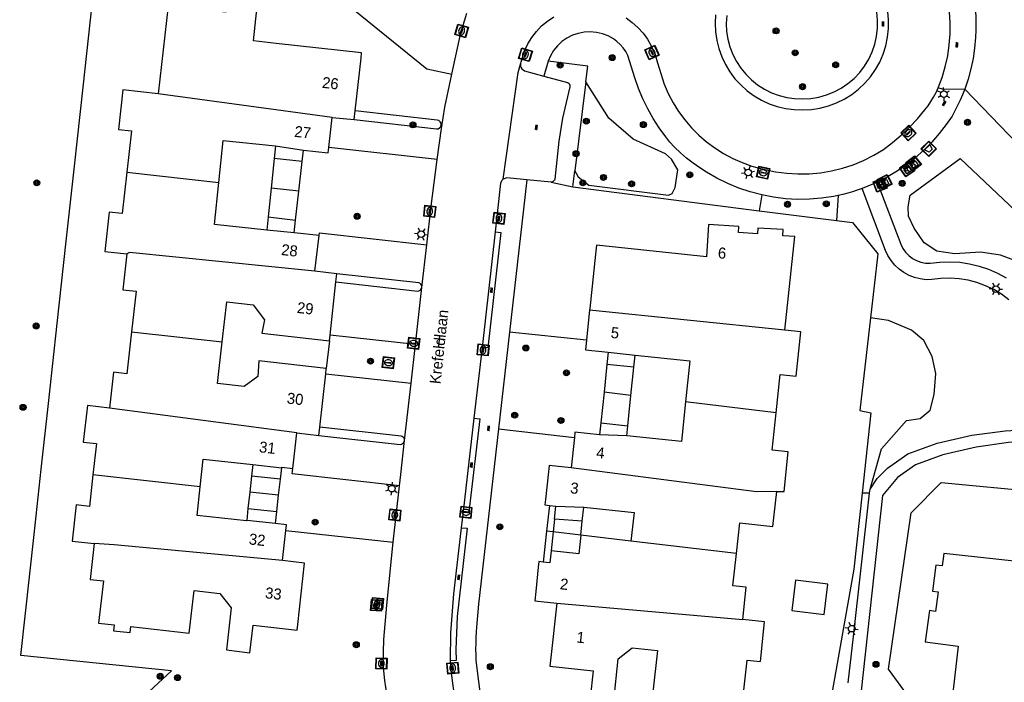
# Model space of a CAD drawing. Header units: metres. Extents: x 93870 to 95789, y 463036 to 464040.
# Tile 339 of 344: x 95307 to 95396, y 463746 to 463806. Entities that reach past the tile are written whole.
import ezdxf
from ezdxf.enums import TextEntityAlignment as Align

# ---------------------------------------------------------------- set-up
doc = ezdxf.new("R2010")
doc.units = ezdxf.units.M
doc.header["$LTSCALE"] = 25.4
for name, color, linetype in [('B_BEBOUWINGSGRENS_0', 1, 'Continuous'), ('B_LUIFEL_1', 200, 'Continuous'), ('B_TUSSENMUUR_0', 7, 'Continuous'), ('G_GRENS_ALGEMEEN_0', 7, 'Continuous'), ('Q_AFVALBAK_0', 7, 'Continuous'), ('Q_BOOM_0', 3, 'Continuous'), ('Q_BRANDKRAAN_0', 5, 'Continuous'), ('Q_ELEKTRAKAST_0', 7, 'Continuous'), ('Q_INSPECTIE_OF_RIOOLPUT_0', 253, 'Continuous'), ('Q_KOLK_0', 254, 'Continuous'), ('Q_LICHTMAST_0', 2, 'Continuous'), ('Q_WATERLEIDINGPUT_0', 5, 'Continuous'), ('S_GBKN_SYMBOOL_OV_GROOT_0', 7, 'Continuous'), ('T_CULTUURGRENS_0', 76, 'Continuous'), ('T_HAAG_0', 87, 'Continuous'), ('T_HEK_0', 57, 'Continuous'), ('V_WEGGRENS_0', 7, 'Continuous'), ('Z_GBKN_HUISNUMMER_0', 252, 'Continuous'), ('Z_STRAATNAAM_0', 252, 'Continuous')]:
    doc.layers.add(name, color=color, linetype=linetype)

# ---------------------------------------------------------------- blocks, each defined once
blk = doc.blocks.new('Q_AFVALBAK')
for points in [[(-0.5, 0.5), (0.5, 0.5), (0.5, -0.5), (-0.5, -0.5)], [(-0.336, 0.197), (0.331, 0.197), (0.19, -0.251), (-0.196, -0.251)]]:
    blk.add_lwpolyline(points, close=True)
blk.add_lwpolyline([(-0.442, 0.464), (0.438, 0.464, -0.414214), (0.459, 0.442), (0.459, -0.437, -0.414214), (0.438, -0.459), (-0.442, -0.459, -0.414214), (-0.463, -0.437), (-0.463, 0.442), (-0.463, 0.444), (-0.463, 0.446), (-0.463, 0.448), (-0.462, 0.45), (-0.461, 0.451), (-0.46, 0.453), (-0.459, 0.455), (-0.458, 0.456), (-0.457, 0.457), (-0.456, 0.459), (-0.454, 0.46), (-0.453, 0.461), (-0.451, 0.462), (-0.449, 0.462), (-0.447, 0.463), (-0.446, 0.463), (-0.444, 0.464), (-0.442, 0.464)], format="xyb")
blk = doc.blocks.new('Q_ELEKTRAKAST')
for points in [[(-0.5, 0.5), (0.5, 0.5), (0.5, -0.5), (-0.5, -0.5)], [(-0.262, 0.264), (0.25, 0.264), (0.25, 0.187), (-0.262, 0.187)], [(-0.262, 0.107), (0.25, 0.107), (0.25, -0.332), (-0.262, -0.332)]]:
    blk.add_lwpolyline(points, close=True)
blk.add_lwpolyline([(-0.442, 0.464), (0.438, 0.464, -0.414214), (0.459, 0.442), (0.459, -0.437, -0.414214), (0.438, -0.459), (-0.442, -0.459, -0.414214), (-0.463, -0.437), (-0.463, 0.442), (-0.463, 0.444), (-0.463, 0.446), (-0.463, 0.448), (-0.462, 0.45), (-0.461, 0.451), (-0.46, 0.453), (-0.459, 0.455), (-0.458, 0.456), (-0.457, 0.457), (-0.456, 0.459), (-0.454, 0.46), (-0.453, 0.461), (-0.451, 0.462), (-0.449, 0.462), (-0.447, 0.463), (-0.446, 0.463), (-0.444, 0.464), (-0.442, 0.464)], format="xyb")
blk.add_lwpolyline([(-0.177, 0.001, -1), (-0.177, -0.069, -1)], format="xyb", close=True)
blk.add_lwpolyline([(0.044, 0.088), (-0.056, -0.112), (0.044, -0.112), (-0.056, -0.312)])
blk = doc.blocks.new('Q_LICHTMAST')
for points in [[(-0.26, 0.15), (-0.52, 0.3)], [(0, 0.3), (0, 0.6)], [(0.26, 0.15), (0.52, 0.3)], [(-0.26, -0.15), (-0.52, -0.3)], [(0, -0.3), (0, -0.6)], [(0.26, -0.15), (0.52, -0.3)]]:
    blk.add_lwpolyline(points)
blk.add_circle((0, 0), 0.3)
blk = doc.blocks.new('Q_WATERLEIDINGPUT')
blk.add_lwpolyline([(-0.5, 0.5), (0.5, 0.5), (0.5, -0.5), (-0.5, -0.5)], close=True)
for points in [[(-0.442, 0.464), (0.438, 0.464, -0.414214), (0.459, 0.442), (0.459, -0.437, -0.414214), (0.438, -0.459), (-0.442, -0.459, -0.414214), (-0.463, -0.437), (-0.463, 0.442), (-0.463, 0.444), (-0.463, 0.446), (-0.463, 0.448), (-0.462, 0.45), (-0.461, 0.451), (-0.46, 0.453), (-0.459, 0.455), (-0.458, 0.456), (-0.457, 0.457), (-0.456, 0.459), (-0.454, 0.46), (-0.453, 0.461), (-0.451, 0.462), (-0.449, 0.462), (-0.447, 0.463), (-0.446, 0.463), (-0.444, 0.464), (-0.442, 0.464)], [(-0.345, 0.105, 0.380426), (-0.276, -0.18)], [(-0.008, 0.266, 0.240218), (-0.345, 0.105)], [(-0.194, 0.045, 0.853344), (-0.194, -0.032)], [(0.331, 0.111, 0.240191), (-0.008, 0.266)], [(0.185, -0.032, 0.849746), (0.185, 0.045)], [(0.267, -0.176, 0.380426), (0.331, 0.111)], [(-0.276, -0.18, 0.148452), (0.012, -0.257)], [(0.012, -0.257, 0.131742), (0.267, -0.176)]]:
    blk.add_lwpolyline(points, format="xyb")
for points in [[(-0.194, 0.045), (0.185, 0.045)], [(0.185, -0.032), (-0.194, -0.032)]]:
    blk.add_lwpolyline(points)
blk = doc.blocks.new('Q_KOLK')
blk.add_lwpolyline([(-0.5, 0.5), (0.5, 0.5), (0.5, -0.5), (-0.5, -0.5)], close=True)
for points in [[(-0.442, 0.464), (0.438, 0.464, -0.414214), (0.459, 0.442), (0.459, -0.437, -0.414214), (0.438, -0.459), (-0.442, -0.459, -0.414214), (-0.463, -0.437), (-0.463, 0.442, -0.414214), (-0.442, 0.464)], [(-0.345, 0.105, 0.380426), (-0.276, -0.18)], [(-0.008, 0.266, 0.240218), (-0.345, 0.105)], [(-0.194, 0.045, 0.853344), (-0.194, -0.032)], [(0.331, 0.111, 0.240191), (-0.008, 0.266)], [(0.185, -0.032, 0.849746), (0.185, 0.045)], [(0.267, -0.176, 0.380426), (0.331, 0.111)], [(-0.276, -0.18, 0.148452), (0.012, -0.257)], [(0.012, -0.257, 0.131742), (0.267, -0.176)]]:
    blk.add_lwpolyline(points, format="xyb")
for points in [[(-0.194, 0.045), (0.185, 0.045)], [(0.185, -0.032), (-0.194, -0.032)]]:
    blk.add_lwpolyline(points)
blk = doc.blocks.new('Q_INSPECTIE_OF_RIOOLPUT')
blk.add_lwpolyline([(-0.5, 0.5), (0.5, 0.5), (0.5, -0.5), (-0.5, -0.5)], close=True)
for points in [[(-0.442, 0.464), (0.438, 0.464, -0.414214), (0.459, 0.442), (0.459, -0.437, -0.414214), (0.438, -0.459), (-0.442, -0.459, -0.414214), (-0.463, -0.437), (-0.463, 0.442), (-0.463, 0.444), (-0.463, 0.446), (-0.463, 0.448), (-0.462, 0.45), (-0.461, 0.451), (-0.46, 0.453), (-0.459, 0.455), (-0.458, 0.456), (-0.457, 0.457), (-0.456, 0.459), (-0.454, 0.46), (-0.453, 0.461), (-0.451, 0.462), (-0.449, 0.462), (-0.447, 0.463), (-0.446, 0.463), (-0.444, 0.464), (-0.442, 0.464)], [(-0.345, 0.105, 0.380426), (-0.276, -0.18)], [(-0.008, 0.266, 0.240218), (-0.345, 0.105)], [(-0.194, 0.045, 0.853344), (-0.194, -0.032)], [(0.331, 0.111, 0.240191), (-0.008, 0.266)], [(0.185, -0.032, 0.849746), (0.185, 0.045)], [(0.267, -0.176, 0.380426), (0.331, 0.111)], [(-0.276, -0.18, 0.148452), (0.012, -0.257)], [(0.012, -0.257, 0.131742), (0.267, -0.176)]]:
    blk.add_lwpolyline(points, format="xyb")
for points in [[(-0.194, 0.045), (0.185, 0.045)], [(0.185, -0.032), (-0.194, -0.032)]]:
    blk.add_lwpolyline(points)
blk = doc.blocks.new('Q_BRANDKRAAN')
blk.add_lwpolyline([(-0.5, 0.5), (0.5, 0.5), (0.5, -0.5), (-0.5, -0.5)], close=True)
for points in [[(-0.442, 0.464), (0.438, 0.464, -0.414214), (0.459, 0.442), (0.459, -0.437, -0.414214), (0.438, -0.459), (-0.442, -0.459, -0.414214), (-0.463, -0.437), (-0.463, 0.442), (-0.463, 0.444), (-0.463, 0.446), (-0.463, 0.448), (-0.462, 0.45), (-0.461, 0.451), (-0.46, 0.453), (-0.459, 0.455), (-0.458, 0.456), (-0.457, 0.457), (-0.456, 0.459), (-0.454, 0.46), (-0.453, 0.461), (-0.451, 0.462), (-0.449, 0.462), (-0.447, 0.463), (-0.446, 0.463), (-0.444, 0.464), (-0.442, 0.464)], [(-0.345, 0.105, 0.380426), (-0.276, -0.18)], [(-0.008, 0.266, 0.240218), (-0.345, 0.105)], [(-0.194, 0.045, 0.853344), (-0.194, -0.032)], [(0.331, 0.111, 0.240191), (-0.008, 0.266)], [(0.185, -0.032, 0.849746), (0.185, 0.045)], [(0.267, -0.176, 0.380426), (0.331, 0.111)], [(-0.276, -0.18, 0.148452), (0.012, -0.257)], [(0.012, -0.257, 0.131742), (0.267, -0.176)]]:
    blk.add_lwpolyline(points, format="xyb")
for points in [[(-0.194, 0.045), (0.185, 0.045)], [(0.185, -0.032), (-0.194, -0.032)]]:
    blk.add_lwpolyline(points)
blk = doc.blocks.new('Q_BOOM')
for radius in [0.27, 0.18, 0.09]:
    blk.add_circle((0, 0), radius)
blk = doc.blocks.new('S_GBKN_SYMBOOL_OV_GROOT')
for points in [[(-0.21875, 0.0625), (0.21875, 0.0625)], [(-0.21875, 0), (0.21875, 0)], [(-0.1875, 0.0625), (-0.1875, 0)], [(-0.125, 0.09375), (-0.125, 0.0625)], [(-0.125, 0), (-0.125, -0.0625)], [(-0.0625, 0.0625), (-0.0625, 0)], [(0, 0.09375), (0, 0.0625)], [(0, 0), (0, -0.0625)], [(0.0625, 0.0625), (0.0625, 0)], [(0.125, 0.09375), (0.125, 0.0625)], [(0.125, 0), (0.125, -0.0625)], [(0.1875, 0.0625), (0.1875, 0)], [(-0.21875, -0.0625), (0.21875, -0.0625)], [(-0.1875, -0.0625), (-0.1875, -0.09375)], [(-0.0625, -0.0625), (-0.0625, -0.09375)], [(0.0625, -0.0625), (0.0625, -0.09375)], [(0.1875, -0.0625), (0.1875, -0.09375)]]:
    blk.add_lwpolyline(points)

msp = doc.modelspace()

# ---------------------------------------------------------------- linework, layer by layer
at = {"layer": 'B_BEBOUWINGSGRENS_0'}
for p, q in [((95337.31, 463796.88), (95337.399, 463797.675)), ((95335.015, 463794.357), (95335.319, 463797.089)), ((95335.319, 463797.089), (95337.31, 463796.88)), ((95330.18, 463794.5), (95332.72, 463794.11)), ((95330.063, 463793.37), (95329.783, 463790.665)), ((95332.605, 463793.085), (95330.063, 463793.37)), ((95332.302, 463790.382), (95332.605, 463793.085)), ((95329.783, 463790.665), (95329.513, 463788.058)), ((95332.009, 463787.766), (95332.302, 463790.382)), ((95329.513, 463788.058), (95332.009, 463787.766)), ((95331.88, 463786.62), (95329.39, 463786.87)), ((95334.13, 463786.37), (95331.88, 463786.62)), ((95333.76, 463783.13), (95334.13, 463786.37)), ((95335.75, 463782.91), (95333.76, 463783.13)), ((95335.667, 463782.165), (95335.75, 463782.91)), ((95335.126, 463777.327), (95335.667, 463782.165)), ((95335.07, 463776.83), (95335.126, 463777.327)), ((95360.35, 463775.81), (95362.78, 463775.52)), ((95334.735, 463773.822), (95334.79, 463774.32)), ((95360.231, 463774.692), (95359.961, 463772.165)), ((95362.668, 463774.432), (95360.231, 463774.692)), ((95362.406, 463771.874), (95362.668, 463774.432)), ((95334.202, 463768.995), (95334.735, 463773.822)), ((95359.961, 463772.165), (95359.664, 463769.381)), ((95362.124, 463769.119), (95362.406, 463771.874)), ((95334.12, 463768.25), (95334.202, 463768.995)), ((95359.664, 463769.381), (95362.124, 463769.119)), ((95332.12, 463768.47), (95334.12, 463768.25)), ((95357.276, 463768.052), (95356.981, 463765.319)), ((95362.03, 463768.2), (95359.55, 463768.31)), ((95328.12, 463765.61), (95330.753, 463765.312)), ((95328.006, 463764.547), (95327.851, 463763.104)), ((95330.636, 463764.273), (95328.006, 463764.547)), ((95330.471, 463762.817), (95330.636, 463764.273)), ((95327.851, 463763.104), (95327.691, 463761.614)), ((95330.304, 463761.342), (95330.471, 463762.817)), ((95327.691, 463761.614), (95330.304, 463761.342)), ((95355.018, 463761.895), (95355.6, 463761.83)), ((95355.6, 463761.83), (95358.12, 463761.75)), ((95355.478, 463760.665), (95355.355, 463759.5)), ((95357.984, 463760.477), (95355.478, 463760.665)), ((95330.179, 463760.246), (95327.575, 463760.541)), ((95357.849, 463759.204), (95357.984, 463760.477)), ((95330.83, 463756.89), (95331.135, 463759.632)), ((95355.355, 463759.5), (95355.174, 463757.781)), ((95362.402, 463758.664), (95357.849, 463759.204))]:
    msp.add_line(p, q, dxfattribs=at)
for points in [[(95330.249, 463803.793), (95328.19, 463804.02), (95328.5, 463806.86), (95325.74, 463807.17), (95325.68, 463806.62), (95323.94, 463806.81), (95324, 463807.36), (95321.67, 463807.62), (95321.61, 463807.07), (95320.45, 463807.2), (95319.55, 463799.22)], [(95337.399, 463797.675), (95337.934, 463802.442), (95337.99, 463802.94), (95330.249, 463803.793)], [(95319.55, 463799.22), (95316.35, 463799.58), (95315.95, 463796), (95317.14, 463795.87), (95316.721, 463792.133)], [(95325.057, 463791.195), (95325.45, 463794.99), (95330.18, 463794.5)], [(95332.72, 463794.11), (95334.96, 463793.86), (95335.015, 463794.357)], [(95316.721, 463792.133), (95316.3, 463788.37), (95315.11, 463788.5), (95314.7, 463784.92), (95316.71, 463784.7)], [(95329.39, 463786.87), (95324.66, 463787.36), (95325.057, 463791.195)], [(95376.36, 463777.78), (95377.27, 463786.3), (95376.17, 463786.36), (95376.2, 463786.92), (95373.89, 463787.05), (95373.87, 463786.54), (95372.14, 463786.65), (95372.18, 463787.2), (95369.44, 463787.36), (95369.26, 463784.45), (95359.28, 463785.5), (95359.194, 463784.68)], [(95316.71, 463784.7), (95316.35, 463781.46), (95317.54, 463781.32), (95317.128, 463777.647)], [(95359.194, 463784.68), (95358.676, 463779.769), (95358.659, 463779.608)], [(95325.355, 463776.735), (95325.76, 463780.36), (95328.17, 463780.09), (95329.18, 463778.72), (95328.95, 463777.52), (95335.07, 463776.83)], [(95358.659, 463779.608), (95358.598, 463779.023), (95358.371, 463776.876)], [(95317.128, 463777.647), (95316.7, 463773.83), (95315.5, 463773.97), (95315.14, 463770.73)], [(95375.572, 463770.308), (95375.94, 463773.78), (95377.38, 463773.63), (95377.8, 463777.63), (95376.36, 463777.78)], [(95334.79, 463774.32), (95328.67, 463775.01), (95328.59, 463773.6), (95327.33, 463772.67), (95324.93, 463772.94), (95325.355, 463776.735)], [(95358.371, 463776.876), (95358.28, 463776.01), (95360.35, 463775.81)], [(95362.78, 463775.52), (95367.74, 463775.01), (95367.358, 463771.285)], [(95367.358, 463771.285), (95366.99, 463767.69), (95362.03, 463768.2)], [(95315.14, 463770.73), (95313.13, 463770.95), (95312.76, 463767.64), (95313.95, 463767.51), (95313.63, 463764.664)], [(95375.617, 463763.157), (95376.28, 463763.17), (95376.65, 463766.75), (95375.21, 463766.9), (95375.572, 463770.308)], [(95331.76, 463765.25), (95331.816, 463765.747), (95332.12, 463768.47)], [(95359.55, 463768.31), (95357.33, 463768.55), (95357.276, 463768.052)], [(95323.357, 463763.597), (95323.63, 463766.09), (95328.12, 463765.61)], [(95330.753, 463765.312), (95330.76, 463765.37), (95331.76, 463765.25)], [(95356.981, 463765.319), (95354.99, 463765.52), (95354.9, 463764.675), (95354.663, 463762.437), (95354.61, 463761.94), (95355.018, 463761.895)], [(95313.63, 463764.664), (95313.31, 463761.81), (95312.12, 463761.95), (95311.75, 463758.67), (95313.76, 463758.44)], [(95327.575, 463760.541), (95327.57, 463760.49), (95323.07, 463760.97), (95323.357, 463763.597)], [(95371.962, 463757.531), (95372.26, 463760.32), (95375.266, 463759.994), (95375.617, 463763.157)], [(95358.12, 463761.75), (95362.68, 463761.27), (95362.402, 463758.664)], [(95331.135, 463759.632), (95331.19, 463760.13), (95330.179, 463760.246)], [(95357.849, 463759.204), (95357.669, 463757.519), (95355.174, 463757.781)], [(95313.76, 463758.44), (95313.39, 463755.18), (95314.58, 463755.05), (95314.15, 463751.23), (95315.55, 463751.08), (95315.49, 463750.54), (95317, 463750.37), (95317.06, 463750.91), (95322.36, 463750.31), (95322.8, 463754.17), (95325.14, 463753.9), (95326.16, 463752.6), (95325.73, 463748.79), (95327.87, 463748.54), (95328.15, 463751.05), (95332.15, 463750.6), (95332.205, 463751.097), (95332.82, 463756.66), (95330.83, 463756.89)], [(95355.174, 463757.781), (95355.06, 463756.7), (95354.457, 463756.766)], [(95372.53, 463751.54), (95372.85, 463754.48), (95371.65, 463754.61), (95371.962, 463757.531)], [(95398.8, 463756.67), (95390.75, 463757.55), (95390.61, 463756.42), (95390.03, 463756.49), (95389.73, 463754.12), (95390.25, 463754.06), (95390.01, 463752.28), (95389.45, 463752.36), (95389.08, 463749.54), (95392.07, 463749.14), (95390.95, 463739.36)], [(95354.457, 463756.766), (95354.06, 463756.81), (95354.007, 463756.312), (95353.77, 463754.095), (95353.68, 463753.25), (95355.67, 463753.04)], [(95355.67, 463753.04), (95355.144, 463748.101), (95355.06, 463747.32), (95358.99, 463746.89), (95358.72, 463744.42), (95360.84, 463744.18), (95361.24, 463747.99), (95362.51, 463748.99), (95364.82, 463748.75), (95364.4, 463744.95), (95369.66, 463744.38), (95369.6, 463743.84), (95371.08, 463743.68), (95371.14, 463744.21), (95372.52, 463744.06), (95372.93, 463747.87), (95374.14, 463747.74), (95374.52, 463751.33), (95372.53, 463751.54)]]:
    msp.add_lwpolyline(points, dxfattribs=at)
at = {"layer": 'B_LUIFEL_1'}
for p, q in [((95330.18, 463794.5), (95330.063, 463793.37)), ((95332.605, 463793.085), (95332.72, 463794.11)), ((95329.513, 463788.058), (95329.39, 463786.87)), ((95331.88, 463786.62), (95332.009, 463787.766)), ((95360.35, 463775.81), (95360.231, 463774.692)), ((95362.668, 463774.432), (95362.78, 463775.52)), ((95359.664, 463769.381), (95359.55, 463768.31)), ((95362.03, 463768.2), (95362.124, 463769.119)), ((95328.12, 463765.61), (95328.006, 463764.547)), ((95330.636, 463764.273), (95330.753, 463765.312)), ((95327.691, 463761.614), (95327.575, 463760.541)), ((95355.018, 463761.895), (95354.763, 463759.565)), ((95357.984, 463760.477), (95358.12, 463761.75)), ((95330.179, 463760.246), (95330.304, 463761.342)), ((95354.763, 463759.565), (95354.457, 463756.766)), ((95355.355, 463759.5), (95354.763, 463759.565))]:
    msp.add_line(p, q, dxfattribs=at)
msp.add_lwpolyline([(95376.997, 463752.362), (95379.923, 463752.01), (95380.254, 463754.757), (95377.327, 463755.109), (95376.997, 463752.362)], dxfattribs=at)
at = {"layer": 'B_TUSSENMUUR_0'}
for p, q in [((95335.319, 463797.089), (95319.55, 463799.22)), ((95316.721, 463792.133), (95325.057, 463791.195)), ((95332.302, 463790.382), (95329.783, 463790.665)), ((95376.36, 463777.78), (95358.659, 463779.608)), ((95317.128, 463777.647), (95325.355, 463776.735)), ((95362.406, 463771.874), (95359.961, 463772.165)), ((95375.572, 463770.308), (95367.358, 463771.285)), ((95332.12, 463768.47), (95315.14, 463770.73)), ((95323.357, 463763.597), (95313.63, 463764.664)), ((95330.471, 463762.817), (95327.851, 463763.104)), ((95357.849, 463759.204), (95355.355, 463759.5)), ((95371.962, 463757.531), (95362.402, 463758.664)), ((95355.67, 463753.04), (95372.53, 463751.54))]:
    msp.add_line(p, q, dxfattribs=at)
for points in [[(95333.76, 463783.13), (95316.961, 463784.844), (95316.71, 463784.7)], [(95375.617, 463763.157), (95373.77, 463763.12), (95356.981, 463765.319)], [(95330.83, 463756.89), (95315.556, 463758.324), (95313.76, 463758.44)]]:
    msp.add_lwpolyline(points, dxfattribs=at)
at = {"layer": 'G_GRENS_ALGEMEEN_0'}
for p, q in [((95344.847, 463793.253), (95335.015, 463794.357)), ((95358.371, 463776.876), (95351.395, 463777.611)), ((95335.07, 463776.83), (95334.79, 463774.32)), ((95342.872, 463776.484), (95335.126, 463777.327)), ((95334.735, 463773.822), (95342.477, 463772.98)), ((95383.148, 463770.512), (95384.15, 463770.293)), ((95350.397, 463768.838), (95357.276, 463768.052)), ((95355.478, 463760.665), (95355.6, 463761.83)), ((95331.135, 463759.632), (95340.854, 463758.575))]:
    msp.add_line(p, q, dxfattribs=at)
for points in [[(95320.763, 463746.891), (95307.101, 463748.273), (95308.303, 463759.253), (95308.951, 463765.177), (95309.602, 463771.126), (95310.397, 463778.393), (95311.186, 463785.604), (95311.959, 463792.669), (95312.741, 463799.818), (95314.265, 463813.744), (95331.175, 463811.83)], [(95331.175, 463811.83), (95343.892, 463801.487), (95346.181, 463800.997)], [(95337.31, 463796.88), (95344.763, 463796.044), (95344.919, 463796.057), (95345.057, 463796.129), (95345.158, 463796.248), (95345.205, 463796.397), (95345.192, 463796.553), (95345.12, 463796.691), (95345.001, 463796.792), (95344.852, 463796.839), (95337.399, 463797.675)], [(95334.13, 463786.37), (95334.158, 463786.618), (95343.892, 463785.525)], [(95343.448, 463781.675), (95343.444, 463781.781), (95343.41, 463781.882), (95343.35, 463781.97), (95343.268, 463782.038), (95343.17, 463782.08), (95335.75, 463782.91)], [(95335.667, 463782.165), (95343.087, 463781.335), (95343.189, 463781.361), (95343.282, 463781.412), (95343.359, 463781.484), (95343.416, 463781.574), (95343.448, 463781.675)], [(95341.879, 463767.773), (95341.874, 463767.886), (95341.835, 463767.993), (95341.766, 463768.083), (95341.673, 463768.148), (95341.565, 463768.183), (95334.202, 463768.995)], [(95334.12, 463768.25), (95341.482, 463767.437), (95341.594, 463767.453), (95341.696, 463767.5), (95341.782, 463767.572), (95341.845, 463767.666), (95341.879, 463767.773)], [(95387.79, 463761.22), (95390.52, 463763.99), (95399.42, 463763.12), (95400.069, 463766.127), (95405.944, 463765.383), (95413.02, 463763.17), (95417.6, 463761.17), (95422.25, 463757.64)], [(95341.427, 463763.673), (95331.694, 463764.748), (95331.76, 463765.25)], [(95325.76, 463703.212), (95322.599, 463706.718), (95322.243, 463707.113), (95320.339, 463709.224), (95319.768, 463708.691), (95317.985, 463710.647), (95317.682, 463710.979), (95315.525, 463713.335), (95316.157, 463713.913), (95314.603, 463715.631), (95314.312, 463715.953), (95309.751, 463721.003), (95309.474, 463721.306), (95307.339, 463723.661), (95306.773, 463723.093), (95304.709, 463725.411), (95305.473, 463732.742), (95320.763, 463746.891)]]:
    msp.add_lwpolyline(points, dxfattribs=at)
at = {"layer": 'T_CULTUURGRENS_0'}
for p, q in [((95358.318, 463800.325), (95357.322, 463792.246)), ((95357.142, 463790.784), (95357.322, 463792.246)), ((95374.263, 463790.052), (95374.032, 463788.621)), ((95381.174, 463789.992), (95381.041, 463787.724)), ((95384.04, 463763.014), (95383.358, 463763.021))]:
    msp.add_line(p, q, dxfattribs=at)
for points in [[(95358.318, 463800.325), (95358.49, 463801.719), (95354.886, 463802.17)], [(95362.589, 463795.104), (95360.397, 463797.007), (95358.318, 463800.325)], [(95357.322, 463792.246), (95357.632, 463791.706), (95358.585, 463790.936), (95365.809, 463790.038), (95366.131, 463790.178), (95366.423, 463790.732), (95366.641, 463792.34), (95366.069, 463793.292), (95365.545, 463793.79), (95362.589, 463795.104)], [(95403.518, 463779.29), (95402.489, 463779.238), (95401.917, 463779.601), (95397.101, 463784.133), (95395.908, 463784.587), (95394.096, 463784.859), (95391.76, 463784.723), (95390.138, 463784.949), (95388.994, 463785.72), (95388.088, 463787.034), (95387.563, 463788.122), (95387.515, 463788.983), (95387.706, 463790.026), (95392.249, 463793.346), (95399.486, 463786.509), (95400.869, 463787.829)], [(95387.368, 463769.588), (95388.608, 463769.77), (95389.515, 463770.541), (95389.897, 463771.946), (95390.04, 463773.851), (95389.706, 463775.393), (95388.942, 463776.844), (95387.845, 463777.796), (95385.746, 463778.657), (95384.108, 463778.907)], [(95384.08, 463763.37), (95385.1, 463767.023), (95387.368, 463769.588)]]:
    msp.add_lwpolyline(points, dxfattribs=at)
at = {"layer": 'T_HAAG_0'}
msp.add_line((95384.15, 463770.293), (95383.358, 463763.021), dxfattribs=at)
msp.add_lwpolyline([(95383.358, 463763.021), (95382.605, 463756.112), (95380.406, 463743.628)], dxfattribs=at)
at = {"layer": 'T_HEK_0'}
for p, q in [((95355.171, 463791.218), (95357.142, 463790.784)), ((95357.142, 463790.784), (95374.032, 463788.621)), ((95374.032, 463788.621), (95381.041, 463787.724)), ((95384.108, 463778.907), (95383.148, 463770.512))]:
    msp.add_line(p, q, dxfattribs=at)
for points in [[(95381.041, 463787.724), (95382.475, 463787.54), (95384.77, 463784.7), (95384.108, 463778.907)], [(95387.792, 463744.242), (95385.74, 463747.06), (95387.79, 463761.22)]]:
    msp.add_lwpolyline(points, dxfattribs=at)
at = {"layer": 'V_WEGGRENS_0'}
for p, q in [((95354.886, 463802.17), (95354.492, 463800.835)), ((95352.967, 463791.434), (95351.395, 463777.611)), ((95355.171, 463791.218), (95352.967, 463791.434)), ((95348.937, 463776.221), (95350.123, 463786.715)), ((95343.448, 463781.675), (95343.892, 463785.525)), ((95342.872, 463776.484), (95343.448, 463781.675)), ((95351.395, 463777.611), (95350.397, 463768.838)), ((95342.477, 463772.98), (95342.872, 463776.484)), ((95348.199, 463769.807), (95348.937, 463776.221)), ((95341.879, 463767.773), (95342.477, 463772.98)), ((95347.227, 463761.337), (95348.199, 463769.807)), ((95340.854, 463758.575), (95341.427, 463763.673)), ((95384.04, 463763.014), (95384.08, 463763.37)), ((95347.05, 463759.878), (95347.227, 463761.337))]:
    msp.add_line(p, q, dxfattribs=at)
for points in [[(95390.26, 463799.774), (95390.611, 463800.716), (95390.896, 463801.681), (95391.112, 463802.663), (95391.26, 463803.658), (95391.338, 463804.661), (95391.346, 463805.666), (95391.285, 463806.67), (95391.153, 463807.667)], [(95393.526, 463807.568), (95393.601, 463806.925), (95393.649, 463806.278), (95393.671, 463805.631), (95393.667, 463804.982), (95393.636, 463804.335), (95393.555, 463803.377), (95393.416, 463802.425), (95393.22, 463801.484), (95392.967, 463800.556), (95392.659, 463799.645)], [(95346.181, 463800.997), (95346.983, 463804.745), (95347.512, 463806.529)], [(95352.389, 463801.925), (95352.762, 463803.123), (95353.053, 463803.747), (95353.411, 463804.336), (95353.831, 463804.882), (95354.308, 463805.379), (95354.836, 463805.82), (95355.41, 463806.202)], [(95361.961, 463806.101), (95362.523, 463805.702), (95363.037, 463805.244), (95363.499, 463804.733), (95363.902, 463804.174), (95364.241, 463803.575), (95364.591, 463802.793), (95364.824, 463802.025), (95365.408, 463800.101), (95365.783, 463799.241), (95366.221, 463798.412), (95366.719, 463797.617), (95367.276, 463796.862), (95367.886, 463796.15), (95368.548, 463795.485), (95369.258, 463794.871), (95370.011, 463794.312), (95370.804, 463793.81), (95371.632, 463793.369), (95372.49, 463792.99), (95373.374, 463792.676), (95374.279, 463792.429), (95375.507, 463792.159), (95376.519, 463792.017), (95377.54, 463791.953), (95378.562, 463791.967), (95379.58, 463792.058), (95380.588, 463792.227), (95381.581, 463792.472), (95382.552, 463792.791), (95383.496, 463793.184), (95384.407, 463793.648), (95385.28, 463794.179), (95386.111, 463794.81), (95386.907, 463795.485), (95387.664, 463796.203), (95388.38, 463796.962), (95389.054, 463797.759), (95389.332, 463798.139), (95389.592, 463798.531), (95389.834, 463798.935), (95390.057, 463799.349), (95390.26, 463799.774)], [(95370.08, 463806.393), (95370.037, 463805.618), (95370.072, 463804.841), (95370.183, 463804.073), (95370.37, 463803.319), (95370.631, 463802.587), (95370.963, 463801.885), (95371.364, 463801.22), (95371.829, 463800.597), (95372.353, 463800.024), (95372.932, 463799.506), (95373.559, 463799.048), (95374.229, 463798.654), (95374.934, 463798.329), (95375.669, 463798.076), (95376.425, 463797.897), (95377.194, 463797.794), (95377.971, 463797.768), (95378.757, 463797.809), (95379.535, 463797.928), (95380.297, 463798.126), (95381.035, 463798.399), (95381.742, 463798.745), (95382.41, 463799.16), (95383.034, 463799.641), (95383.605, 463800.182), (95384.12, 463800.778), (95384.571, 463801.422), (95384.956, 463802.109), (95385.269, 463802.831), (95385.508, 463803.581), (95385.67, 463804.351), (95385.754, 463805.134), (95385.758, 463805.921), (95385.683, 463806.704)], [(95371.08, 463806.333), (95371.037, 463805.612), (95371.072, 463804.89), (95371.182, 463804.175), (95371.368, 463803.477), (95371.627, 463802.802), (95371.956, 463802.158), (95372.351, 463801.553), (95372.809, 463800.993), (95373.323, 463800.485), (95373.888, 463800.034), (95374.498, 463799.646), (95375.145, 463799.325), (95375.823, 463799.074), (95376.524, 463798.896), (95377.24, 463798.794), (95377.962, 463798.768), (95378.695, 463798.808), (95379.419, 463798.926), (95380.127, 463799.122), (95380.809, 463799.392), (95381.458, 463799.735), (95382.067, 463800.146), (95382.627, 463800.619), (95383.134, 463801.151), (95383.58, 463801.734), (95383.961, 463802.361), (95384.272, 463803.026), (95384.509, 463803.721), (95384.671, 463804.437), (95384.754, 463805.166), (95384.758, 463805.9), (95384.683, 463806.63)], [(95374.263, 463790.052), (95373.211, 463790.33), (95372.181, 463790.678), (95371.176, 463791.095), (95370.202, 463791.578), (95369.262, 463792.126), (95368.636, 463792.516), (95368.031, 463792.937), (95367.448, 463793.387), (95366.887, 463793.866), (95366.351, 463794.372), (95365.924, 463794.849), (95365.553, 463795.322), (95364.958, 463796.139), (95364.412, 463796.989), (95363.918, 463797.871), (95363.476, 463798.779), (95363.088, 463799.713), (95362.756, 463800.667), (95362.117, 463802.707), (95361.928, 463803.063), (95361.699, 463803.395), (95361.435, 463803.699), (95361.138, 463803.972), (95360.813, 463804.209), (95360.327, 463804.476), (95359.81, 463804.673), (95359.269, 463804.797), (95358.717, 463804.844), (95358.164, 463804.814), (95357.62, 463804.709), (95357.096, 463804.528), (95356.602, 463804.277), (95356.148, 463803.96), (95355.741, 463803.583), (95355.392, 463803.153), (95355.105, 463802.679), (95354.886, 463802.17)], [(95350.819, 463791.475), (95352.167, 463801.155), (95352.389, 463801.925)], [(95352.389, 463801.925), (95352.394, 463801.774), (95352.436, 463801.628), (95352.513, 463801.497), (95352.62, 463801.39), (95352.75, 463801.312), (95354.492, 463800.835)], [(95344.847, 463793.253), (95345.222, 463796.09), (95345.541, 463798.008), (95346.181, 463800.997)], [(95354.492, 463800.835), (95356.644, 463800.246), (95356.723, 463800.212), (95356.788, 463800.156), (95356.836, 463800.085), (95356.862, 463800.003), (95356.863, 463799.918), (95356.849, 463799.856), (95356.192, 463797.009), (95355.852, 463794.931), (95355.498, 463791.484), (95355.472, 463791.396), (95355.421, 463791.319), (95355.349, 463791.261), (95355.263, 463791.226), (95355.171, 463791.218)], [(95392.659, 463799.645), (95392.462, 463799.14), (95392.247, 463798.643), (95392.016, 463798.153), (95391.768, 463797.672), (95391.504, 463797.199), (95390.964, 463796.436), (95390.339, 463795.621), (95389.665, 463794.846), (95388.943, 463794.115), (95388.176, 463793.431), (95387.368, 463792.797), (95386.522, 463792.214), (95385.642, 463791.686), (95384.729, 463791.214)], [(95392.659, 463799.645), (95390.723, 463799.608), (95390.26, 463799.774)], [(95402.209, 463789.109), (95402.267, 463789.225), (95402.298, 463789.352), (95402.301, 463789.482), (95402.277, 463789.61), (95402.225, 463789.729), (95392.659, 463799.645)], [(95343.892, 463785.525), (95344.288, 463789.032), (95344.847, 463793.253)], [(95350.123, 463786.715), (95350.613, 463791.133), (95350.634, 463791.212), (95350.666, 463791.286), (95350.708, 463791.356), (95350.76, 463791.419), (95350.819, 463791.475)], [(95352.967, 463791.434), (95351.147, 463791.606), (95350.819, 463791.475)], [(95384.729, 463791.214), (95384.566, 463791.137), (95384.401, 463791.061), (95383.347, 463790.629)], [(95384.729, 463791.214), (95386.867, 463785.587), (95387.053, 463785.208), (95387.295, 463784.863), (95387.587, 463784.559), (95387.922, 463784.303), (95388.292, 463784.102), (95388.689, 463783.96), (95389.102, 463783.88), (95389.524, 463783.864), (95390.413, 463783.968), (95391.308, 463783.994), (95392.202, 463783.943), (95393.088, 463783.814), (95393.959, 463783.608), (95394.809, 463783.327), (95395.632, 463782.973), (95396.42, 463782.549)], [(95381.174, 463789.992), (95380.76, 463789.907), (95379.681, 463789.748), (95378.594, 463789.662), (95377.504, 463789.65), (95376.415, 463789.711), (95375.333, 463789.845), (95374.263, 463790.052)], [(95383.347, 463790.629), (95382.92, 463790.478), (95382.489, 463790.338), (95382.054, 463790.211), (95381.616, 463790.095), (95381.174, 463789.992)], [(95396.664, 463780.553), (95395.998, 463781.041), (95395.289, 463781.464), (95394.544, 463781.819), (95393.768, 463782.101), (95392.97, 463782.31), (95392.155, 463782.441), (95391.331, 463782.496), (95390.506, 463782.472), (95389.687, 463782.371), (95389.155, 463782.37), (95388.627, 463782.436), (95388.111, 463782.567), (95387.616, 463782.762), (95387.149, 463783.017), (95386.718, 463783.328), (95386.329, 463783.692), (95385.989, 463784.1), (95385.702, 463784.549), (95385.474, 463785.029), (95383.347, 463790.629)], [(95350.123, 463786.715), (95350.613, 463786.658), (95349.434, 463776.174), (95348.937, 463776.221)], [(95348.199, 463769.807), (95348.693, 463769.76), (95347.715, 463761.281), (95347.227, 463761.337)], [(95350.397, 463768.838), (95348.589, 463752.947), (95348.412, 463750.847), (95348.377, 463750.427), (95348.345, 463749.91), (95348.328, 463749.393), (95348.324, 463748.875), (95348.334, 463748.357), (95348.357, 463747.84), (95348.841, 463744.032)], [(95384.08, 463763.37), (95384.72, 463764.33), (95385.67, 463765.28), (95387.5, 463766.57), (95390.17, 463767.55), (95393.31, 463768.26), (95396.31, 463768.67), (95399.42, 463768.84)], [(95341.427, 463763.673), (95341.541, 463764.689), (95341.879, 463767.773)], [(95422.25, 463757.64), (95421.67, 463758.38), (95416.92, 463762.07), (95413.8, 463764.14), (95409.43, 463765.76), (95405.95, 463766.63), (95399.93, 463767.66), (95396.63, 463767.59), (95393.69, 463767.18), (95390.67, 463766.5), (95388.2, 463765.59), (95386.57, 463764.44), (95385.2, 463762.81), (95382.88, 463741.48), (95382.738, 463737.882)], [(95382.085, 463745.816), (95382.59, 463750), (95384.04, 463763.014)], [(95347.05, 463759.878), (95347.553, 463759.826), (95346.659, 463751.835), (95346.515, 463748.823), (95346.545, 463747.837), (95346.042, 463747.807)], [(95346.042, 463747.807), (95346.064, 463750.353), (95346.358, 463753.886), (95347.05, 463759.878)], [(95340.283, 463744.811), (95340.08, 463746.014), (95339.928, 463747.502), (95340.017, 463749.737), (95340.261, 463752.864), (95340.854, 463758.575)], [(95348.576, 463737.186), (95347.855, 463739.063), (95347.363, 463740.6), (95346.943, 463742.159), (95346.594, 463743.735), (95346.319, 463745.325), (95346.117, 463746.927), (95346.042, 463747.807)]]:
    msp.add_lwpolyline(points, dxfattribs=at)
at = {"layer": 'Z_STRAATNAAM_0'}
msp.add_line((95344.986, 463776.284), (95345.092, 463777.278), dxfattribs=at)

# ---------------------------------------------------------------- block references
at = {"layer": 'Q_AFVALBAK_0', "rotation": 45.35489017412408}
msp.add_blockref('Q_AFVALBAK', (95389.4, 463794.237), dxfattribs=at)
at = {"layer": 'Q_BOOM_0'}
for p, rotation in [((95375.555, 463804.928), 104.9211985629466), ((95360.701, 463802.501), 124.5963213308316), ((95377.287, 463802.938), 165.752404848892), ((95355.979, 463801.825), 172.8671571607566), ((95380.96, 463801.858), 40.18586937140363), ((95377.957, 463799.866), 3.123547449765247), ((95342.647, 463796.405), 173.599908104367), ((95358.357, 463796.742), 82.97189084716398), ((95363.531, 463796.431), 122.7147805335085), ((95392.912, 463796.643), 60.83238662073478), ((95357.427, 463793.792), 82.97189084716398), ((95359.91, 463791.642), 172.9140334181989), ((95367.734, 463791.872), 145.1671874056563), ((95308.548, 463791.155), 83.7559569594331), ((95358.041, 463791.152), 141.0626617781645), ((95362.462, 463791.066), 172.9140334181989), ((95386.989, 463791.105), 30.96375653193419), ((95376.597, 463789.205), 176.7939448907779), ((95380.109, 463789.244), 8.382701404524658), ((95337.585, 463788.117), 173.5932746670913), ((95308.493, 463778.171), 83.75674654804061), ((95352.879, 463776.172), 173.9854360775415), ((95338.799, 463774.975), 173.7930540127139), ((95356.554, 463773.917), 84.00132629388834), ((95307.303, 463770.792), 83.75496280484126), ((95351.868, 463770.087), 83.51003912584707), ((95356.058, 463769.597), 173.4816076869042), ((95333.779, 463760.375), 173.7931322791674), ((95350.518, 463759.951), 83.50907916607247), ((95337.508, 463749.266), 87.71962792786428), ((95349.657, 463747.27), 97.24350299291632), ((95384.615, 463747.489), 83.79251222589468), ((95319.735, 463746.405), 42.78043483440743), ((95321.307, 463746.278), 42.78043483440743)]:
    msp.add_blockref('Q_BOOM', p, dxfattribs=dict(at, rotation=rotation))
at = {"layer": 'Q_BRANDKRAAN_0', "rotation": 84.07195342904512}
msp.add_blockref('Q_BRANDKRAAN', (95339.422, 463753.002), dxfattribs=at)
at = {"layer": 'Q_ELEKTRAKAST_0'}
for p, rotation in [((95388.026, 463792.897), 38.1196268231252), ((95387.446, 463792.378), 34.57170944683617), ((95385.398, 463791.243), 27.33792386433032), ((95384.989, 463790.949), 110.8044776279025)]:
    msp.add_blockref('Q_ELEKTRAKAST', p, dxfattribs=dict(at, rotation=rotation))
at = {"layer": 'Q_INSPECTIE_OF_RIOOLPUT_0', "rotation": 173.7930540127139}
msp.add_blockref('Q_INSPECTIE_OF_RIOOLPUT', (95340.41, 463774.843), dxfattribs=at)
at = {"layer": 'Q_KOLK_0'}
for p, rotation in [((95347.06, 463804.93), 73.48361087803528), ((95352.84, 463802.77), 72.70590531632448), ((95364.31, 463802.97), 114.1118732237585), ((95387.56, 463795.66), 43.48541363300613), ((95374.384, 463792.074), 167.5997022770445), ((95344.17, 463788.56), 83.55761932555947), ((95350.438, 463787.929), 83.67119566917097), ((95342.71, 463776.6), 173.7889239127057), ((95349.006, 463776.005), 83.43636525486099), ((95341.004, 463761.034), 83.58704000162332), ((95347.44, 463761.28), 173.453709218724), ((95339.784, 463747.559), 87.71962792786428), ((95346.25, 463747.15), 94.87139103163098)]:
    msp.add_blockref('Q_KOLK', p, dxfattribs=dict(at, rotation=rotation))
at = {"layer": 'Q_LICHTMAST_0'}
for p, rotation in [((95390.756, 463799.185), 1.094879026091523), ((95373.021, 463792.093), 160.4447775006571), ((95343.387, 463786.503), 83.55761932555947), ((95395.487, 463781.519), 149.1790660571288), ((95340.718, 463763.419), 173.6972851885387), ((95382.413, 463750.72), 83.64241309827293)]:
    msp.add_blockref('Q_LICHTMAST', p, dxfattribs=dict(at, rotation=rotation))
at = {"layer": 'Q_WATERLEIDINGPUT_0', "rotation": 85.53824759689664}
msp.add_blockref('Q_WATERLEIDINGPUT', (95339.34, 463752.839), dxfattribs=at)
at = {"layer": 'S_GBKN_SYMBOOL_OV_GROOT_0'}
for p, rotation in [((95385.256, 463805.572), 89.68776451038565), ((95391.965, 463803.673), 85.55324604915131), ((95390.796, 463798.361), 59.07797381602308), ((95353.841, 463796.181), 80.70766789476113), ((95349.775, 463781.421), 83.58364182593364), ((95349.504, 463768.897), 83.50907916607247), ((95347.96, 463765.565), 83.45349031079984), ((95346.798, 463755.382), 83.61652934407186)]:
    msp.add_blockref('S_GBKN_SYMBOOL_OV_GROOT', p, dxfattribs=dict(at, rotation=rotation))

# ---------------------------------------------------------------- texts
at = {"layer": 'Z_GBKN_HUISNUMMER_0', "linetype": 'Continuous'}
for s, rotation, p in [('26', 353.6, (95335.166, 463800.189)), ('27', 353.6, (95332.655, 463795.751)), ('28', 353.5, (95331.46, 463785.026)), ('6', 356.7, (95370.664, 463784.784)), ('29', 353.6, (95332.884, 463779.776)), ('5', 354, (95360.956, 463777.547)), ('30', 353.7, (95331.97, 463771.559)), ('31', 353.6, (95329.455, 463767.138)), ('4', 353.8, (95359.641, 463766.666)), ('3', 353.9, (95357.286, 463763.466)), ('32', 353.6, (95328.525, 463758.786)), ('2', 353.9, (95356.356, 463754.765)), ('33', 353.7, (95330, 463753.905)), ('1', 353.9, (95357.852, 463749.93))]:
    msp.add_text(s, height=1, rotation=rotation, dxfattribs=at).set_placement(p, align=Align.MIDDLE)
at = {"layer": 'Z_STRAATNAAM_0', "linetype": 'Continuous'}
msp.add_text('Krefeldlaan', height=1, rotation=83.91299, dxfattribs=at).set_placement((95344.986, 463776.284), align=Align.MIDDLE)

doc.saveas('drawing.dxf')
